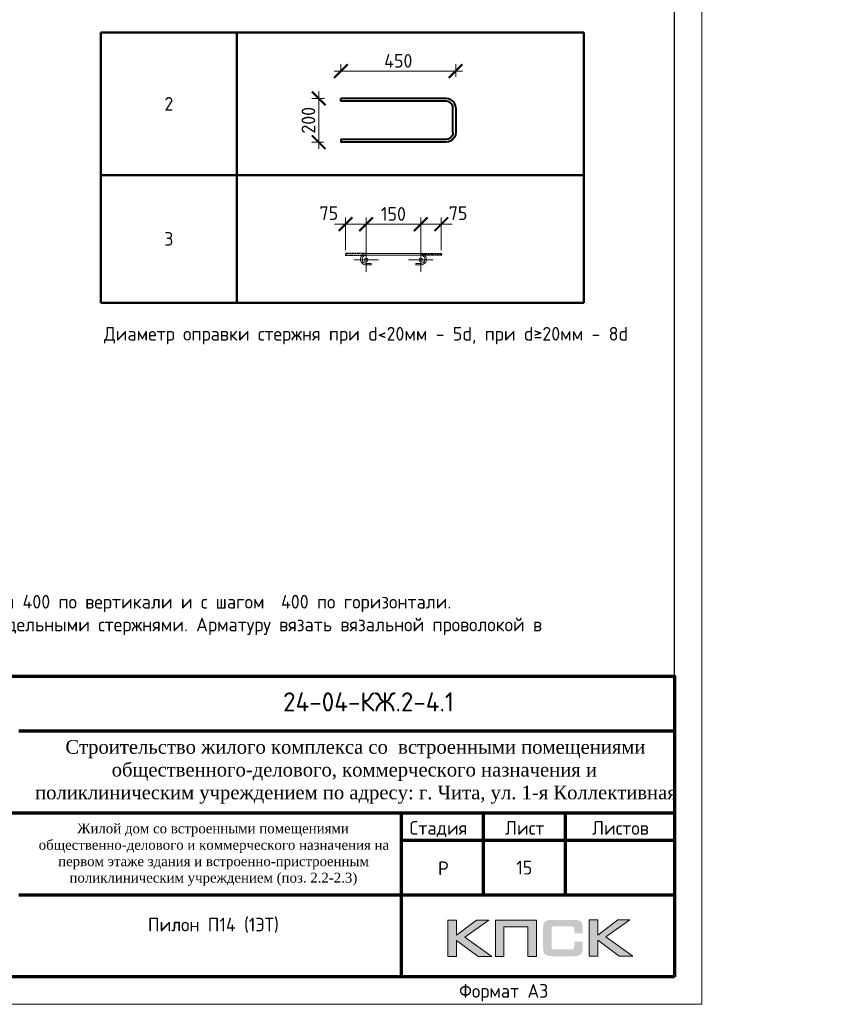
# Model space of a CAD drawing. Header units: millimetres. Extents: x 263826 to 1718326, y -423071 to 70137.
# Tile 470 of 486: x 1126192 to 1141006, y -140651 to -122642. Entities that reach past the tile are written whole.
import ezdxf
from ezdxf.enums import TextEntityAlignment as Align

# ---------------------------------------------------------------- set-up
doc = ezdxf.new("R2010")
doc.units = ezdxf.units.MM
doc.linetypes.add('CENTER2', pattern=[28.575, 19.05, -3.175, 3.175, -3.175])
doc.linetypes.add('GOST2.303 4', pattern=[7, 5, -2, 0])
for name, color, linetype in [('PDF7_Text', 7, 'Continuous'), ('Рамка печать', 7, 'Continuous'), ('ТОЛСТЫЕ_ОСНОВНЫЕ', 6, 'Continuous')]:
    doc.layers.add(name, color=color, linetype=linetype)
for name, color, linetype, lineweight in [('Арм_хомуты', 133, 'Continuous', 18), ('Арм_шпильки', 143, 'Continuous', 18), ('Выноски', 20, 'Continuous', 20), ('Каркасы ригель', 3, 'Continuous', 0), ('Осевая', 10, 'CENTER2', 20), ('подоснова', 151, 'Continuous', 5), ('поз.', 2, 'Continuous', 25), ('размер', 1, 'Continuous', 25), ('РАЗМЕРЫ', 1, 'Continuous', 9), ('Рамка', 7, 'Continuous', 70), ('Текст', 7, 'Continuous', 25), ('ТОНКИЕ', 7, 'Continuous', 9)]:
    doc.layers.add(name, color=color, linetype=linetype, lineweight=lineweight)
doc.styles.add('GOST 2.304', font='CS_Gost2304.shx')
doc.styles.add('GOST-2.304_Type-B', font='GOST_Common.ttf')
doc.styles.add('PDF Times New Roman', font='times.ttf')
doc.styles.add('style1', font='GOST_Common.ttf', dxfattribs={"height": 500})
doc.styles.add('ГОСТ', font='GOST_Common.ttf')
doc.dimstyles.new('мой', dxfattribs={"dimscale": 100, "dimtxt": 2.5, "dimasz": 2.5, "dimexe": 1.25, "dimexo": 0.625, "dimtad": 1, "dimdec": 0, "dimtxsty": 'GOST-2.304_Type-B', "dimblk": 'ARCHTICK', "dimcen": 2.5, "dimdle": 2, "dimaunit": 1, "dimadec": 1, "dimazin": 2, "dimtfac": 1, "dimtdec": 0, "dimtmove": 1, "dimatfit": 3, "dimfxl": 1, "dimtfill": 1, "dimlwd": -1, "dimlwe": -1, "dimarcsym": 0})
doc.dimstyles.new('мой 25', dxfattribs={"dimscale": 100, "dimtxt": 2.5, "dimasz": 2.5, "dimexe": 1.25, "dimexo": 0.625, "dimtad": 1, "dimdec": 0, "dimlfac": 0.5, "dimtxsty": 'GOST-2.304_Type-B', "dimblk": 'ARCHTICK', "dimcen": 2.5, "dimdle": 1.25, "dimaunit": 1, "dimadec": 1, "dimazin": 2, "dimtfac": 1, "dimtdec": 0, "dimtmove": 1, "dimatfit": 3, "dimfxl": 6, "dimfxlon": 1, "dimtfill": 1, "dimlwd": -1, "dimlwe": -1, "dimarcsym": 0})

# ---------------------------------------------------------------- blocks, each defined once
blk = doc.blocks.new('штамп кж1.1')
at = {"layer": 'Рамка печать', "lineweight": 20}
h = blk.add_hatch(color=0, dxfattribs=at)
h.paths.add_polyline_path([(419458, -85094), (419234, -85094), (418867, -85370), (418867, -85094), (418712, -85094), (418712, -85757), (418867, -85757), (418867, -85466), (419264, -85757), (419512, -85757), (419019, -85406)])
h.paths.add_polyline_path([(419737, -85219), (420175, -85219), (420175, -85757), (420329, -85757), (420329, -85094), (420165, -85094), (419583, -85094), (419583, -85251), (419583, -85757), (419737, -85757)])
h.paths.add_polyline_path([(421451, -85091), (421295, -85091), (421295, -85754), (421451, -85754), (421451, -85462), (421847, -85754), (422095, -85754), (421602, -85403), (422041, -85091), (421818, -85091), (421451, -85367)])
blk.add_hatch(color=204, dxfattribs=at).paths.add_polyline_path([(421166, -85165), (421164, -85157), (421161, -85151), (421158, -85145), (421154, -85139), (421151, -85134), (421147, -85129), (421143, -85124), (421139, -85120), (421133, -85117), (421128, -85113), (421122, -85109), (421115, -85107), (421108, -85104), (421100, -85101), (421093, -85099), (421075, -85096), (421056, -85093), (421035, -85092), (421012, -85091), (420617, -85091), (420594, -85092), (420573, -85093), (420553, -85096), (420536, -85099), (420528, -85102), (420521, -85104), (420514, -85107), (420508, -85110), (420502, -85113), (420496, -85117), (420491, -85120), (420486, -85124), (420482, -85129), (420478, -85134), (420474, -85139), (420471, -85145), (420468, -85151), (420466, -85158), (420463, -85165), (420461, -85172), (420457, -85188), (420455, -85206), (420453, -85226), (420453, -85248), (420453, -85596), (420453, -85618), (420455, -85638), (420457, -85656), (420461, -85673), (420463, -85680), (420466, -85687), (420468, -85694), (420471, -85700), (420474, -85705), (420478, -85711), (420482, -85716), (420486, -85720), (420491, -85725), (420496, -85728), (420502, -85731), (420508, -85735), (420514, -85738), (420521, -85740), (420528, -85743), (420536, -85745), (420553, -85749), (420573, -85751), (420594, -85753), (420617, -85754), (421012, -85754), (421035, -85753), (421056, -85752), (421075, -85749), (421092, -85746), (421100, -85743), (421108, -85741), (421115, -85738), (421122, -85735), (421128, -85732), (421133, -85728), (421139, -85725), (421143, -85720), (421147, -85716), (421151, -85711), (421154, -85706), (421158, -85700), (421161, -85694), (421164, -85688), (421166, -85680), (421169, -85673), (421172, -85656), (421175, -85639), (421176, -85618), (421177, -85596), (421177, -85487), (421022, -85487), (421022, -85576), (421022, -85582), (421021, -85588), (421020, -85594), (421019, -85599), (421017, -85604), (421015, -85608), (421012, -85612), (421008, -85616), (421005, -85619), (421001, -85622), (420996, -85624), (420991, -85626), (420987, -85627), (420981, -85628), (420974, -85628), (420968, -85629), (420649, -85629), (420644, -85628), (420639, -85628), (420635, -85626), (420631, -85624), (420627, -85621), (420624, -85618), (420620, -85615), (420617, -85611), (420615, -85607), (420613, -85603), (420611, -85598), (420609, -85593), (420607, -85584), (420607, -85574), (420607, -85256), (420607, -85250), (420607, -85245), (420609, -85240), (420610, -85235), (420611, -85231), (420613, -85228), (420616, -85225), (420619, -85221), (420622, -85218), (420626, -85216), (420630, -85214), (420634, -85212), (420639, -85211), (420643, -85210), (420649, -85210), (420654, -85210), (420968, -85210), (420974, -85210), (420981, -85210), (420986, -85212), (420991, -85213), (420996, -85215), (421000, -85217), (421004, -85220), (421008, -85223), (421011, -85227), (421014, -85231), (421017, -85235), (421019, -85240), (421020, -85245), (421021, -85250), (421022, -85257), (421022, -85263), (421022, -85336), (421177, -85336), (421177, -85248), (421176, -85226), (421175, -85206), (421172, -85188), (421168, -85172)])
at = {"layer": 'Рамка', "color": 7}
for p, q in [((410858, -81634), (422858, -81634)), ((404358, -83134), (422858, -83134)), ((419358, -83134), (419358, -84634)), ((420858, -83134), (420858, -84634)), ((417858, -83634), (422858, -83634)), ((417858, -83634), (422858, -83634)), ((410858, -84634), (422858, -84634))]:
    blk.add_line(p, q, dxfattribs=at)
at = {"layer": 'Рамка'}
blk.add_line((417858, -83134), (417858, -86134), dxfattribs=at)
blk.add_lwpolyline([(422858, -86134), (404358, -86134), (404358, -80634), (422858, -80634)], close=True, dxfattribs=at)
at = {"layer": 'Рамка печать', "color": 0, "lineweight": 20}
for points in [[(418712, -85757), (418712, -85094), (418867, -85094), (418867, -85370), (419234, -85094), (419458, -85094), (419019, -85406), (419512, -85757), (419264, -85757), (418867, -85466), (418867, -85757), (418712, -85757)], [(419737, -85757), (419737, -85219), (420175, -85219), (420175, -85757), (420329, -85757), (420329, -85094), (420165, -85094), (419583, -85094), (419583, -85251), (419583, -85757), (419737, -85757)], [(421295, -85754), (421295, -85091), (421451, -85091), (421451, -85367), (421818, -85091), (422041, -85091), (421602, -85403), (422095, -85754), (421847, -85754), (421451, -85462), (421451, -85754), (421295, -85754)]]:
    blk.add_lwpolyline(points, close=True, dxfattribs=at)
at = {"layer": 'PDF7_Text', "insert": (410912, -84467), "char_height": 180, "width": 6881.02, "attachment_point": 7, "style": 'PDF Times New Roman'}
blk.add_mtext('\\pi1015.18152;Жилой дом со встроенными помещениями \\P\\pi311.27381;общественно-делового и коммерческого назначения на \\P\\pi667.38051;первом этаже здания и встроенно-пристроенным \\P\\pi874.76335;поликлиническим учреждением (поз. 2.2-2.3)', dxfattribs=at)
at = {"layer": 'Текст', "color": 7, "style": 'ГОСТ'}
blk.add_text('24-04-КЖ.2-4.1', height=350, dxfattribs=at).set_placement((417259, -81103), align=Align.MIDDLE_CENTER)
for s, p in [('Стадия', (418009, -83534)), ('Лист', (419758, -83534)), ('Листов', (421350, -83534)), ('Р', (418530, -84272))]:
    blk.add_text(s, height=250, dxfattribs=at).set_placement(p)
at = {"layer": 'Текст', "color": 7, "insert": (411117, -81801), "char_height": 250, "attachment_point": 1, "style": 'ГОСТ'}
blk.add_mtext_dynamic_manual_height_columns('\\pi594.35517;{\\fTimes New Roman|b0|i0|c204|p18;\\C256;Строительство жилого комплекса со  встроенными помещениями \\P\\pi1441.86779;общественного-делового, коммерческого назначения и \\P\\pi41.3631;поликлиническим учреждением по адресу: г. Чита, ул. 1-я Коллективная}', width=11543.07, gutter_width=12.5, heights=[0], dxfattribs=at)
blk = doc.blocks.new('*U46')
at = {"layer": 'ТОЛСТЫЕ_ОСНОВНЫЕ', "color": 6}
blk.add_lwpolyline([(20, 5), (415, 5), (415, 292), (20, 292)], close=True, dxfattribs=at)
at = {"layer": 'ТОНКИЕ'}
blk.add_lwpolyline([(0, 0), (420, 0), (420, 297), (0, 297)], close=True, dxfattribs=at)
at = {"layer": 'Текст', "style": 'style1'}
blk.add_text('Формат А3', height=2.5, dxfattribs=at).set_placement((375.57, 1.2))
blk = doc.blocks.new('*T2616')
at = {"layer": 'Каркасы ригель', "color": 0, "linetype": 'ByBlock', "lineweight": -2, "transparency": 16777216}
for p, q in [((0, 0), (1500, 0)), ((0, -1000), (1500, -1000))]:
    blk.add_line(p, q, dxfattribs=at)
at = {"layer": 'Каркасы ригель', "color": 0, "linetype": 'ByBlock', "lineweight": 50, "transparency": 16777216}
for p, q in [((0, 0), (0, -1000)), ((1500, 0), (1500, -1000))]:
    blk.add_line(p, q, dxfattribs=at)
at = {"layer": 'Каркасы ригель', "color": 0, "linetype": 'Continuous', "lineweight": 0, "transparency": 16777216, "insert": (750, -500), "char_height": 250, "width": 1000, "attachment_point": 5, "style": 'ГОСТ'}
blk.add_mtext('15', dxfattribs=at)
blk = doc.blocks.new('*T2626')
at = {"layer": 'Выноски', "color": 0, "linetype": 'ByBlock', "lineweight": 50, "transparency": 16777216}
for p, q in [((0, 0), (8834, 0)), ((0, 0), (0, -4943)), ((2484, 0), (2484, -4943)), ((8834, 0), (8834, -4943)), ((0, -2606), (8834, -2606)), ((0, -4943), (8834, -4943))]:
    blk.add_line(p, q, dxfattribs=at)
at = {"layer": 'Выноски', "color": 0, "transparency": 16777216, "char_height": 250, "width": 2183.67, "attachment_point": 5, "style": 'GOST-2.304_Type-B'}
for s, insert in [('2', (1242, -1303)), ('3', (1242, -3774))]:
    blk.add_mtext(s, dxfattribs=dict(at, insert=insert))
blk = doc.blocks.new('*U57')
for p, q in [((-8, 0), (-7, 7.2)), ((-7, -7.2), (-8, 0)), ((-7, 7.2), (-4.2, 14)), ((-4.2, 14), (0.2, 19.8)), ((0.2, 19.8), (6, 24.2)), ((6, 24.2), (12.8, 27)), ((12.8, 27), (20, 28)), ((44, 28), (20, 28)), ((20, 20), (44, 20)), ((44, 20), (44, 28)), ((262.7, 28), (286.7, 28)), ((262.7, 20), (262.7, 28)), ((286.7, 20), (262.7, 20)), ((293.9, 27), (286.7, 28)), ((300.7, 24.2), (293.9, 27)), ((306.5, 19.8), (300.7, 24.2)), ((310.9, 14), (306.5, 19.8)), ((313.7, 7.2), (310.9, 14)), ((314.7, 0), (313.7, 7.2)), ((-4.2, -14), (-7, -7.2)), ((0.2, -19.8), (-4.2, -14)), ((6, -24.2), (0.2, -19.8)), ((12.8, -27), (6, -24.2)), ((20, -28), (12.8, -27)), ((20, -28), (286.7, -28)), ((286.7, -28), (293.9, -27)), ((293.9, -27), (300.7, -24.2)), ((300.7, -24.2), (306.5, -19.8)), ((306.5, -19.8), (310.9, -14)), ((310.9, -14), (313.7, -7.2)), ((313.7, -7.2), (314.7, 0))]:
    blk.add_line(p, q)
at = {"color": 0, "linetype": 'ByBlock', "lineweight": -2}
for p, q in [((0, 0), (0.7, 5.2)), ((0.7, 5.2), (2.7, 10)), ((2.7, 10), (5.9, 14.1)), ((5.9, 14.1), (10, 17.3)), ((10, 17.3), (14.8, 19.3)), ((14.8, 19.3), (20, 20)), ((291.8, 19.3), (286.7, 20)), ((296.7, 17.3), (291.8, 19.3)), ((300.8, 14.1), (296.7, 17.3)), ((304, 10), (300.8, 14.1)), ((306, 5.2), (304, 10)), ((306.7, 0), (306, 5.2)), ((0.7, -5.2), (0, 0)), ((2.7, -10), (0.7, -5.2)), ((5.9, -14.1), (2.7, -10)), ((10, -17.3), (5.9, -14.1)), ((14.8, -19.3), (10, -17.3)), ((20, -20), (14.8, -19.3)), ((20, -20), (286.7, -20)), ((286.7, -20), (291.8, -19.3)), ((291.8, -19.3), (296.7, -17.3)), ((296.7, -17.3), (300.8, -14.1)), ((300.8, -14.1), (304, -10)), ((304, -10), (306, -5.2)), ((306, -5.2), (306.7, 0))]:
    blk.add_line(p, q, dxfattribs=at)
at = {"style": 'GOST 2.304', "oblique": 15, "flags": 9}
for tag, p in [('ДИАМЕТР', (117.8, -62.2)), ('ДЛИНА', (118.1, -72.5)), ('ПОЗИЦИЯ', (118, -56.6)), ('КЛАСС', (118, -67.8)), ('МАССА', (118.7, -78.2))]:
    blk.add_attdef(tag, p, '', height=2.5, dxfattribs=at)
blk = doc.blocks.new('_ArchTick')
at = {"color": 0, "linetype": 'ByBlock', "const_width": 0.15}
blk.add_lwpolyline([(-0.5, -0.5), (0.5, 0.5)], dxfattribs=at)
blk = doc.blocks.new('*D2627')
at = {"layer": 'DEFPOINTS', "color": 0, "transparency": 16777216}
for p in [(1133531, -126383), (1132531, -126920), (1133531, -126919)]:
    blk.add_point(p, dxfattribs=at)
at = {"layer": 'РАЗМЕРЫ', "color": 0, "linetype": 'Continuous', "transparency": 16777216}
for p, q in [((1132331, -126383), (1133731, -126383)), ((1132531, -126857), (1132531, -126258)), ((1133531, -126857), (1133531, -126258))]:
    blk.add_line(p, q, dxfattribs=at)
at = {"layer": 'РАЗМЕРЫ', "color": 0, "transparency": 16777216, "xscale": 250, "yscale": 250, "zscale": 250, "rotation": 180}
blk.add_blockref('_ArchTick', (1132531, -126383), dxfattribs=at)
at = {"layer": 'РАЗМЕРЫ', "color": 0, "transparency": 16777216, "xscale": 250, "yscale": 250, "zscale": 250}
blk.add_blockref('_ArchTick', (1133531, -126383), dxfattribs=at)
at = {"layer": 'РАЗМЕРЫ', "color": 0, "lineweight": 0, "transparency": 16777216, "insert": (1133031, -126195), "char_height": 250, "attachment_point": 5, "style": 'GOST-2.304_Type-B', "bg_fill": 3, "box_fill_scale": 1.1, "bg_fill_color": 256, "bg_fill_true_color": 13158600, "bg_fill_transparency": 0}
blk.add_mtext('150', dxfattribs=at)
blk = doc.blocks.new('*D2635')
at = {"layer": 'DEFPOINTS', "color": 0, "transparency": 16777216}
for p in [(1132155, -126383), (1132155, -126919), (1132531, -126920)]:
    blk.add_point(p, dxfattribs=at)
at = {"layer": 'РАЗМЕРЫ', "color": 0, "linetype": 'Continuous', "transparency": 16777216}
for p, q in [((1132731, -126383), (1131955, -126383)), ((1132155, -126857), (1132155, -126258)), ((1132531, -126857), (1132531, -126258))]:
    blk.add_line(p, q, dxfattribs=at)
at = {"layer": 'РАЗМЕРЫ', "color": 0, "transparency": 16777216, "xscale": 250, "yscale": 250, "zscale": 250}
blk.add_blockref('_ArchTick', (1132531, -126383), dxfattribs=at)
at = {"layer": 'РАЗМЕРЫ', "color": 0, "lineweight": 0, "transparency": 16777216, "insert": (1131849, -126181), "char_height": 250, "attachment_point": 5, "style": 'GOST-2.304_Type-B', "bg_fill": 3, "box_fill_scale": 1.1, "bg_fill_color": 256, "bg_fill_true_color": 13158600, "bg_fill_transparency": 0}
blk.add_mtext('75', dxfattribs=at)
at = {"layer": 'РАЗМЕРЫ', "color": 0, "transparency": 16777216, "xscale": 250, "yscale": 250, "zscale": 250, "rotation": 180}
blk.add_blockref('_ArchTick', (1132155, -126383), dxfattribs=at)
blk = doc.blocks.new('*D2636')
at = {"layer": 'DEFPOINTS', "color": 0, "transparency": 16777216}
for p in [(1133907, -126383), (1133531, -126920), (1133907, -126919)]:
    blk.add_point(p, dxfattribs=at)
at = {"layer": 'РАЗМЕРЫ', "color": 0, "linetype": 'Continuous', "transparency": 16777216}
for p, q in [((1133331, -126383), (1134107, -126383)), ((1133531, -126857), (1133531, -126258)), ((1133907, -126857), (1133907, -126258))]:
    blk.add_line(p, q, dxfattribs=at)
at = {"layer": 'РАЗМЕРЫ', "color": 0, "transparency": 16777216, "xscale": 250, "yscale": 250, "zscale": 250, "rotation": 180}
blk.add_blockref('_ArchTick', (1133531, -126383), dxfattribs=at)
at = {"layer": 'РАЗМЕРЫ', "color": 0, "lineweight": 0, "transparency": 16777216, "insert": (1134214, -126181), "char_height": 250, "attachment_point": 5, "style": 'GOST-2.304_Type-B', "bg_fill": 3, "box_fill_scale": 1.1, "bg_fill_color": 256, "bg_fill_true_color": 13158600, "bg_fill_transparency": 0}
blk.add_mtext('75', dxfattribs=at)
at = {"layer": 'РАЗМЕРЫ', "color": 0, "transparency": 16777216, "xscale": 250, "yscale": 250, "zscale": 250}
blk.add_blockref('_ArchTick', (1133907, -126383), dxfattribs=at)
blk = doc.blocks.new('*D2628')
at = {"layer": 'DEFPOINTS', "color": 0, "lineweight": 0, "transparency": 16777216}
for p in [(1131663, -124082), (1132514, -124082, -2880), (1132427, -124882, -2880)]:
    blk.add_point(p, dxfattribs=at)
at = {"layer": 'РАЗМЕРЫ', "color": 0, "linetype": 'Continuous', "transparency": 16777216}
for p, q in [((1131663, -125007), (1131663, -123957)), ((1131770, -124082), (1131538, -124082)), ((1131752, -124882), (1131538, -124882))]:
    blk.add_line(p, q, dxfattribs=at)
at = {"layer": 'РАЗМЕРЫ', "color": 0, "transparency": 16777216, "xscale": 250, "yscale": 250, "zscale": 250}
for p, rotation in [((1131663, -124082), 90), ((1131663, -124882), 270)]:
    blk.add_blockref('_ArchTick', p, dxfattribs=dict(at, rotation=rotation))
at = {"layer": 'РАЗМЕРЫ', "color": 0, "lineweight": 0, "transparency": 16777216, "insert": (1131475, -124482), "char_height": 250, "attachment_point": 5, "rotation": 90, "style": 'GOST-2.304_Type-B', "bg_fill": 3, "box_fill_scale": 1.1, "bg_fill_color": 256, "bg_fill_true_color": 13158600, "bg_fill_transparency": 0}
blk.add_mtext('200', dxfattribs=at)
blk = doc.blocks.new('*D2625')
at = {"layer": 'DEFPOINTS', "color": 0, "lineweight": 0, "transparency": 16777216}
for p in [(1132070, -123582), (1132070, -124082, -2880), (1134170, -124424, -2880)]:
    blk.add_point(p, dxfattribs=at)
at = {"layer": 'РАЗМЕРЫ', "color": 0, "linetype": 'Continuous', "transparency": 16777216}
for p, q in [((1132070, -123611), (1132070, -123457)), ((1134170, -123688), (1134170, -123457)), ((1134295, -123582), (1131945, -123582))]:
    blk.add_line(p, q, dxfattribs=at)
at = {"layer": 'РАЗМЕРЫ', "color": 0, "transparency": 16777216, "xscale": 250, "yscale": 250, "zscale": 250, "rotation": 180}
blk.add_blockref('_ArchTick', (1132070, -123582), dxfattribs=at)
at = {"layer": 'РАЗМЕРЫ', "color": 0, "transparency": 16777216, "xscale": 250, "yscale": 250, "zscale": 250}
blk.add_blockref('_ArchTick', (1134170, -123582), dxfattribs=at)
at = {"layer": 'РАЗМЕРЫ', "color": 0, "lineweight": 0, "transparency": 16777216, "insert": (1133120, -123395), "char_height": 250, "attachment_point": 5, "style": 'GOST-2.304_Type-B', "bg_fill": 3, "box_fill_scale": 1.1, "bg_fill_color": 256, "bg_fill_true_color": 13158600, "bg_fill_transparency": 0}
blk.add_mtext('450', dxfattribs=at)
blk = doc.blocks.new('*U2581')
at = {"color": 0, "linetype": 'ByBlock', "lineweight": -2}
for p, q in [((-79.9, 25), (-79.9, 410)), ((-69.9, 410), (-79.9, 410)), ((-69.9, 25), (-69.9, 410)), ((69.9, 25), (69.9, 410)), ((69.9, 410), (79.9, 410)), ((79.9, 25), (79.9, 410)), ((-78.8, 15.9), (-79.9, 25)), ((-75.3, 7.5), (-78.8, 15.9)), ((-69.7, 0.3), (-75.3, 7.5)), ((-69.1, 18.5), (-69.9, 25)), ((-62.4, -5.3), (-69.7, 0.3)), ((-66.6, 12.5), (-69.1, 18.5)), ((-62.6, 7.3), (-66.6, 12.5)), ((-57.4, 3.3), (-62.6, 7.3)), ((-51.4, 0.9), (-57.4, 3.3)), ((-44.9, 0), (-51.4, 0.9)), ((-44.9, 0), (44.9, 0)), ((44.9, 0), (51.4, 0.9)), ((51.4, 0.9), (57.4, 3.3)), ((57.4, 3.3), (62.6, 7.3)), ((62.4, -5.3), (69.7, 0.3)), ((62.6, 7.3), (66.6, 12.5)), ((66.6, 12.5), (69.1, 18.5)), ((69.1, 18.5), (69.9, 25)), ((69.7, 0.3), (75.3, 7.5)), ((75.3, 7.5), (78.8, 15.9)), ((78.8, 15.9), (79.9, 25)), ((-54, -8.8), (-62.4, -5.3)), ((-44.9, -10), (-54, -8.8)), ((44.9, -10), (-44.9, -10)), ((44.9, -10), (54, -8.8)), ((54, -8.8), (62.4, -5.3))]:
    blk.add_line(p, q, dxfattribs=at)
at = {"style": 'GOST 2.304', "oblique": 15, "flags": 9}
for tag, p in [('ПОЗИЦИЯ', (1101, -185)), ('ДИАМЕТР', (1101.4, -189.3)), ('КЛАСС', (1101.6, -193.8)), ('ДЛИНА', (1102.1, -198.5)), ('МАССА', (1102.4, -203.9))]:
    blk.add_attdef(tag, p, '', height=2.5, dxfattribs=at)

msp = doc.modelspace()

# ---------------------------------------------------------------- linework, layer by layer
at = {"layer": 'Осевая', "ltscale": 0.1}
for p, q in [((1132755.52749, -127035.68652), (1132307.25849, -127035.68652)), ((1133755.47023, -127035.68652), (1133307.20122, -127035.68652))]:
    msp.add_line(p, q, dxfattribs=at)

# ---------------------------------------------------------------- block references
at = {"xscale": 100, "yscale": 100, "zscale": 100}
msp.add_blockref('*U46', (1096675.02999, -140651.33079), dxfattribs=at)
for name, p in [('*T2626', (1127679.20486, -122878.50697)), ('*T2616', (1134675.02999, -137651.33079))]:
    msp.add_blockref(name, p)
at = {"layer": 'Арм_шпильки', "color": 3, "xscale": 3.75, "yscale": 3.75, "zscale": 3.75, "rotation": 180}
msp.add_blockref('*U57', (1133606.36436, -127024.06702), dxfattribs=at)
at = {"layer": 'размер'}
for p in [(622629.12858, -53501.68302, 6200), (386772.76955, -53568.49652, 3100), (522893.71601, -53537.24258), (433578.08002, -53769.4628, 3100), (477895.14991, -53738.20886), (572761.4223, -53769.4628, 3100), (669819.0913, -53923.17899), (715316.70554, -54017.10944)]:
    msp.add_blockref('штамп кж1.1', p, dxfattribs=at)

# ---------------------------------------------------------------- texts
at = {"ltscale": 100, "char_height": 250, "width": 17398.1240905, "attachment_point": 1, "style": 'GOST-2.304_Type-B'}
for s, insert in [(' Диаметр оправки стержня при d<20мм - 5d, при d≥20мм - 8d', (1127582.36181, -128262.07094)), ('\\pi-750,l750,t750,5000;1.^IОбщие примечания см. лист 1\\P2.^IШпильки поз.3 устанавливать с шагом 400 по вертикали и с шагом  400 по горизонтали .\\P3.^IАрмирование пилонов  выполнять отдельными стержнями. Арматуру вязать вязальной проволокой в каждом пересечении.\\P{\\C7;4.^IДиаметр оправки стержня при d<20мм - 5d, при d≥20мм - 8d}', (1027485.04377, -130480.58453, 6200)), ('\\pi-750,l750,t750,5000;1.^IОбщие примечания см. лист 1\\P2.^IШпильки поз.3 устанавливать с шагом 400 по вертикали и с шагом  400 по горизонтали .\\P3.^IАрмирование пилонов  выполнять отдельными стержнями. Арматуру вязать вязальной проволокой в каждом пересечении.\\P{\\C7;4.^IДиаметр оправки стержня при d<20мм - 5d, при d≥20мм - 8d}', (977617.33749, -130748.36431, 3100)), ('\\pi-750,l750,t750,5000;1.^IОбщие примечания см. лист 1\\P2.^IШпильки поз.3 устанавливать с шагом 400 по вертикали и с шагом  400 по горизонтали.\\P3.^IАрмирование пилонов  выполнять отдельными стержнями. Арматуру вязать вязальной проволокой в каждом пересечении.', (1073932.24907, -132652.27578)), ('\\pi-750,l750,t750,5000;1.^IОбщие примечания см. лист 1\\P2.^IШпильки поз.3 устанавливать с шагом 400 по вертикали и с шагом  400 по горизонтали.\\P3.^IАрмирование пилонов  выполнять отдельными стержнями. Арматуру вязать вязальной проволокой в каждом пересечении.', (1119429.8633, -132746.20623))]:
    msp.add_mtext(s, dxfattribs=dict(at, insert=insert))
at = {"layer": 'Текст', "color": 7, "char_height": 250, "attachment_point": 1, "style": 'ГОСТ'}
for s, heights, insert in [('\\pi3500;{\\C256;\\P\\pi2464.39394;Пилон П1 (1ЭТ)}', [1500], (527547.93827, -138202.71786, 3100)), ('\\pi3500;{\\C256;\\P\\pi2439.39394;Пилон П2 (1ЭТ)}', [1500], (572654.78314, -138202.71786, 3100)), ('\\pi3500;{\\C256;\\P\\pi2482.19697;Пилон П3(1ЭТ)}', [1500], (617761.62801, -138202.71786, 3100)), ('\\pi3500;{\\C256;\\P\\pi2469.69697;Пилон П4(1ЭТ)}', [1500], (662807.74067, -138202.71786, 3100)), ('\\pi3500;{\\C256;\\P\\pi2439.39394;Пилон П7 (1ЭТ)}', [1500], (797631.09401, -138202.71786, 3100)), ('\\pi3500;{\\C256;\\P\\pi2376.89394;Пилон П10 (1ЭТ)}', [1500], (933752.04047, -138171.46392)), ('\\pi3500;{\\C256;\\P\\pi2439.39394;Пилон П9 (1ЭТ) }', [1500], (888753.47436, -138372.43021)), ('\\pi3500;{\\C256;\\P\\pi2376.89394;Пилон П12 (1ЭТ) }', [1509.18389], (1033487.45303, -138282.16753, 6200)), ('\\pi3500;{\\C256;\\P\\pi2439.39394;Пилон П5 (1ЭТ) }', [1500], (707720.13429, -138549.9473, 3100)), ('\\pi3500;{\\C256;\\P\\pi2439.39394;Пилон П6 (1ЭТ) }', [1500], (752632.5279, -138549.9473, 3100)), ('\\pi3500;{\\C256;\\P\\pi2439.39394;Пилон П8 (1ЭТ) }', [1500], (844436.40447, -138549.9473, 3100)), ('\\pi3500;{\\C256;\\P\\pi2401.89394;Пилон П11 (1ЭТ) }', [1500], (983619.74675, -138549.9473, 3100)), ('\\pi3500;{\\C256;\\P\\pi2376.89394;Пилон П13 (1ЭТ) }', [1500], (1080677.41576, -138557.40034)), ('\\pi3500;{\\C256;\\P\\pi2364.39394;Пилон П14 (1ЭТ) }', [1500], (1126175.02999, -138651.33079))]:
    msp.add_mtext_dynamic_manual_height_columns(s, width=7000, gutter_width=12.5, heights=heights, dxfattribs=dict(at, insert=insert))

# ---------------------------------------------------------------- next in the draw order: dimensions: what is measured, and where the dimension line sits
at = {"layer": 'РАЗМЕРЫ', "lineweight": 0}
dim = msp.add_linear_dim(base=(1131662.77764, -124082.20618), p1=(1132426.65336, -124881.63215, -2879.99999), p2=(1132513.83487, -124082.20618, -2879.99999), angle=90, dimstyle='мой 25', override={"dimlfac": 0.25}, dxfattribs=at)
dim.commit()
dim.dimension.update_dxf_attribs({"geometry": '*D2628', "text_midpoint": (1131475.27764, -124481.91917)})
dim = msp.add_linear_dim(base=(1133531.36436, -126382.53582), p1=(1132531.39299, -126919.82324), p2=(1133531.36436, -126919.06702), text='150', dimstyle='мой', dxfattribs=at)
dim.commit()
dim.dimension.update_dxf_attribs({"geometry": '*D2627', "text_midpoint": (1133031.37867, -126195.03582)})

# ---------------------------------------------------------------- next in the draw order: linework, layer by layer
at = {"layer": 'поз.', "linetype": 'GOST2.303 4', "ltscale": 0.4}
for points in [[(1132531.36436, -126919.06702), (1132155.36436, -126919.06702), (1132155.36436, -126949.06702), (1132530.08659, -126949.23525)], [(1133531.36436, -126919.06702), (1133907.36436, -126919.06702), (1133907.36436, -126949.06702), (1133532.64213, -126949.23525)]]:
    msp.add_lwpolyline(points, dxfattribs=at)

# ---------------------------------------------------------------- next in the draw order: dimensions: what is measured, and where the dimension line sits
at = {"layer": 'РАЗМЕРЫ', "lineweight": 0}
dim = msp.add_linear_dim(base=(1132070.44939, -123582.01054), p1=(1134170.44939, -124423.62533, -2879.99999), p2=(1132070.44939, -124082.20618, -2879.99999), text='450', dimstyle='мой 25', override={"dimlfac": 0.25}, dxfattribs=at)
dim.commit()
dim.dimension.update_dxf_attribs({"geometry": '*D2625', "text_midpoint": (1133120.44939, -123394.51054)})

# ---------------------------------------------------------------- next in the draw order: block references
at = {"layer": 'Арм_хомуты', "lineweight": 40, "xscale": 5, "yscale": 5, "zscale": 5, "rotation": 90.00000000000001}
msp.add_blockref('*U2581', (1134120.44939, -124481.91917, -2879.99999), dxfattribs=at)

# ---------------------------------------------------------------- next in the draw order: dimensions: what is measured, and where the dimension line sits
at = {"layer": 'РАЗМЕРЫ', "lineweight": 0}
dim = msp.add_linear_dim(base=(1132155.36436, -126382.53582), p1=(1132531.39299, -126919.82324), p2=(1132155.36436, -126919.06702), text='75', dimstyle='мой', dxfattribs=at)
dim.commit()
dim.dimension.update_dxf_attribs({"geometry": '*D2635', "text_midpoint": (1131848.52094, -126368.28403), "dimtype": 160})
dim = msp.add_linear_dim(base=(1133907.36436, -126382.53582), p1=(1133531.33572, -126919.82324), p2=(1133907.36436, -126919.06702), angle=180, text='75', dimstyle='мой', dxfattribs=at)
dim.commit()
dim.dimension.update_dxf_attribs({"geometry": '*D2636', "text_midpoint": (1134214.20777, -126368.28403), "dimtype": 160})

# ---------------------------------------------------------------- next in the draw order: linework, layer by layer
at = {"layer": 'Осевая', "ltscale": 0.1}
for p, q in [((1132531.39299, -126811.55202), (1132531.39299, -127259.82103)), ((1133531.33572, -126811.55202), (1133531.33572, -127259.82103))]:
    msp.add_line(p, q, dxfattribs=at)
at = {"layer": 'подоснова'}
for centre in [(1132531.39299, -127035.68652), (1133531.33572, -127035.68652)]:
    msp.add_circle(centre, 31.98713, dxfattribs=at)

doc.saveas('drawing.dxf')
